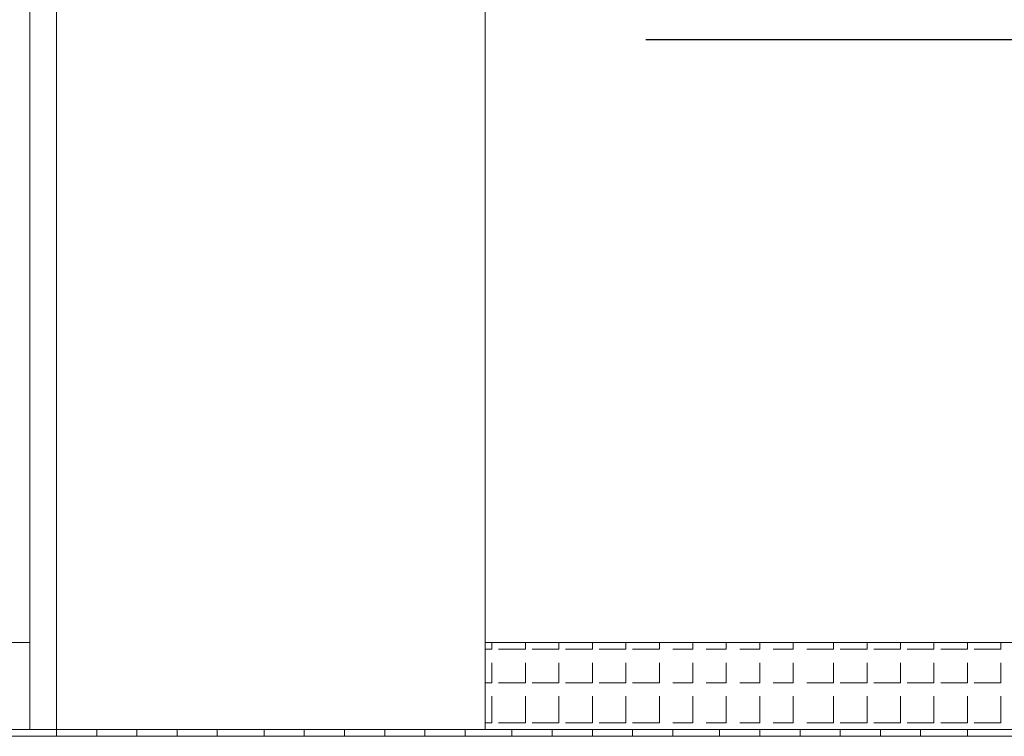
# Model space of a CAD drawing. Header units: metres. Extents: x 5.7 to 89.8, y 4 to 63.5.
# Tile 262 of 475: x 50.9 to 52.3, y 11.4 to 12.4. Entities that reach past the tile are written whole.
import ezdxf

# ---------------------------------------------------------------- set-up
doc = ezdxf.new("R2010")
doc.units = ezdxf.units.M
doc.header["$MEASUREMENT"] = 0
for name, color, linetype in [('PDF17_door', 7, 'Continuous'), ('PDF17_hatch-borshi', 7, 'Continuous'), ('PDF17_hatch-plan', 7, 'Continuous'), ('PDF17_kaff', 7, 'Continuous'), ('PDF17_Layer5', 7, 'Continuous'), ('PDF17_textt', 7, 'Continuous')]:
    doc.layers.add(name, color=color, linetype=linetype)

msp = doc.modelspace()

# ---------------------------------------------------------------- linework, layer by layer
at = {"layer": 'PDF17_door', "lineweight": 18}
for points in [[(50.9619, 13.8272), (50.9619, 11.3712), (50.9234, 11.3712), (50.9234, 11.4964), (50.7982, 11.4964)], [(50.9234, 11.3712), (50.9234, 13.8272)]]:
    msp.add_lwpolyline(points, dxfattribs=at)
at = {"layer": 'PDF17_hatch-borshi', "lineweight": 18}
for points in [[(50.933, 11.3616), (50.933, 11.3616)], [(50.9426, 11.3616), (50.9426, 11.3616)], [(50.9426, 11.3616), (50.9426, 11.3616)], [(50.9908, 11.3616), (50.9908, 11.3616)], [(50.9908, 11.3616), (50.9908, 11.3616)], [(51.0004, 11.3616), (51.0004, 11.3616)], [(51.0004, 11.3616), (51.0004, 11.3616)], [(51.01, 11.3616), (51.01, 11.3616)], [(51.0389, 11.3616), (51.0389, 11.3616)], [(51.0582, 11.3616), (51.0582, 11.3616)], [(51.0678, 11.3616), (51.0678, 11.3616)], [(51.0871, 11.3616), (51.0871, 11.3616)], [(51.0871, 11.3616), (51.0871, 11.3616)], [(51.1256, 11.3616), (51.1256, 11.3616)], [(51.1256, 11.3616), (51.1256, 11.3616)], [(51.1353, 11.3616), (51.1353, 11.3616)], [(51.1641, 11.3616), (51.1641, 11.3616)], [(51.1834, 11.3616), (51.1834, 11.3616)], [(51.1834, 11.3616), (51.1834, 11.3616)], [(51.2027, 11.3616), (51.2027, 11.3616)], [(51.2316, 11.3616), (51.2316, 11.3616)], [(51.2412, 11.3616), (51.2412, 11.3616)], [(51.2701, 11.3616), (51.2701, 11.3616)], [(51.2797, 11.3616), (51.2797, 11.3616)], [(51.2894, 11.3616), (51.2894, 11.3616)], [(51.299, 11.3616), (51.299, 11.3616)], [(51.3182, 11.3616), (51.3182, 11.3616)], [(51.3279, 11.3616), (51.3279, 11.3616)], [(51.3279, 11.3616), (51.3279, 11.3616)], [(51.3664, 11.3616), (51.3664, 11.3616)], [(51.376, 11.3616), (51.376, 11.3616)], [(51.4049, 11.3616), (51.4049, 11.3616)], [(51.4242, 11.3616), (51.4242, 11.3616)], [(51.4531, 11.3616), (51.4531, 11.3616)], [(51.4723, 11.3616), (51.4723, 11.3616)], [(51.5205, 11.3616), (51.5205, 11.3616)], [(51.5301, 11.3616), (51.5301, 11.3616)], [(51.5687, 11.3616), (51.5687, 11.3616)], [(51.5783, 11.3616), (51.5783, 11.3616)], [(51.5975, 11.3616), (51.5975, 11.3616)], [(51.6072, 11.3616), (51.6072, 11.3616)], [(51.6168, 11.3616), (51.6168, 11.3616)], [(51.6168, 11.3616), (51.6168, 11.3616)], [(51.665, 11.3616), (51.665, 11.3616)], [(51.7131, 11.3616), (51.7131, 11.3616)], [(51.7324, 11.3616), (51.7324, 11.3616)], [(51.7613, 11.3616), (51.7613, 11.3616)], [(51.7902, 11.3616), (51.7902, 11.3616)], [(51.8094, 11.3616), (51.8094, 11.3616)], [(51.8576, 11.3616), (51.8576, 11.3616)], [(51.8576, 11.3616), (51.8576, 11.3616)], [(51.8865, 11.3616), (51.8865, 11.3616)], [(51.9057, 11.3616), (51.9057, 11.3616)], [(51.9057, 11.3616), (51.9057, 11.3616)], [(51.9154, 11.3616), (51.9154, 11.3616)], [(51.9154, 11.3616), (51.9154, 11.3616)], [(51.925, 11.3616), (51.925, 11.3616)], [(51.9539, 11.3616), (51.9539, 11.3616)], [(51.9828, 11.3616), (51.9828, 11.3616)], [(52.0021, 11.3616), (52.0021, 11.3616)], [(52.0406, 11.3616), (52.0406, 11.3616)], [(52.0502, 11.3616), (52.0502, 11.3616)], [(52.0984, 11.3616), (52.0984, 11.3616)], [(52.108, 11.3616), (52.108, 11.3616)], [(52.1176, 11.3616), (52.1176, 11.3616)], [(52.1465, 11.3616), (52.1465, 11.3616)], [(52.1562, 11.3616), (52.1562, 11.3616)], [(52.1658, 11.3616), (52.1658, 11.3616)], [(52.1851, 11.3616), (52.1851, 11.3616)], [(52.1947, 11.3616), (52.1947, 11.3616)], [(52.1947, 11.3616), (52.1947, 11.3616)], [(52.2139, 11.3616), (52.2139, 11.3616)], [(52.2332, 11.3616), (52.2332, 11.3616)], [(52.2428, 11.3616), (52.2428, 11.3616)], [(52.2428, 11.3616), (52.2428, 11.3616)], [(52.2814, 11.3616), (52.2814, 11.3616)], [(52.291, 11.3616), (52.291, 11.3616)], [(52.3199, 11.3616), (52.3199, 11.3616)]]:
    msp.add_lwpolyline(points, dxfattribs=at)
at = {"layer": 'PDF17_hatch-plan', "lineweight": 18}
for points in [[(51.5783, 11.4868), (51.5879, 11.4868), (51.5879, 11.4964)], [(51.5975, 11.4868), (51.6361, 11.4868), (51.6361, 11.4964)], [(51.6457, 11.4868), (51.6842, 11.4868), (51.6842, 11.4964)], [(51.6939, 11.4868), (51.7324, 11.4868), (51.7324, 11.4964)], [(51.742, 11.4868), (51.7805, 11.4868), (51.7805, 11.4964)], [(51.7902, 11.4868), (51.8287, 11.4868), (51.8287, 11.4964)], [(51.848, 11.4868), (51.8769, 11.4868), (51.8769, 11.4964)], [(51.8961, 11.4868), (51.925, 11.4868), (51.925, 11.4964)], [(51.9443, 11.4868), (51.9732, 11.4868), (51.9732, 11.4964)], [(51.9924, 11.4868), (52.0213, 11.4868), (52.0213, 11.4964)], [(52.0406, 11.4868), (52.0791, 11.4868), (52.0791, 11.4964)], [(52.0887, 11.4868), (52.1273, 11.4868), (52.1273, 11.4964)], [(52.1369, 11.4868), (52.1754, 11.4868), (52.1754, 11.4964)], [(52.1851, 11.4868), (52.2236, 11.4868), (52.2236, 11.4964)], [(52.2332, 11.4868), (52.2717, 11.4868), (52.2717, 11.4964)], [(52.2814, 11.4868), (52.3199, 11.4868), (52.3199, 11.4964)], [(51.5783, 11.4387), (51.5879, 11.4387), (51.5879, 11.4675)], [(51.5975, 11.4387), (51.6361, 11.4387), (51.6361, 11.4675)], [(51.6457, 11.4387), (51.6842, 11.4387), (51.6842, 11.4675)], [(51.6939, 11.4387), (51.7324, 11.4387), (51.7324, 11.4675)], [(51.742, 11.4387), (51.7805, 11.4387), (51.7805, 11.4675)], [(51.7902, 11.4387), (51.8287, 11.4387), (51.8287, 11.4675)], [(51.848, 11.4387), (51.8769, 11.4387), (51.8769, 11.4675)], [(51.8961, 11.4387), (51.925, 11.4387), (51.925, 11.4675)], [(51.9443, 11.4387), (51.9732, 11.4387), (51.9732, 11.4675)], [(51.9924, 11.4387), (52.0213, 11.4387), (52.0213, 11.4675)], [(52.0406, 11.4387), (52.0791, 11.4387), (52.0791, 11.4675)], [(52.0887, 11.4387), (52.1273, 11.4387), (52.1273, 11.4675)], [(52.1369, 11.4387), (52.1754, 11.4387), (52.1754, 11.4675)], [(52.1851, 11.4387), (52.2236, 11.4387), (52.2236, 11.4675)], [(52.2332, 11.4387), (52.2717, 11.4387), (52.2717, 11.4675)], [(52.2814, 11.4387), (52.3199, 11.4387), (52.3199, 11.4675)], [(51.5783, 11.3809), (51.5879, 11.3809), (51.5879, 11.4194)], [(51.5975, 11.3809), (51.6361, 11.3809), (51.6361, 11.4194)], [(51.6457, 11.3809), (51.6842, 11.3809), (51.6842, 11.4194)], [(51.6939, 11.3809), (51.7324, 11.3809), (51.7324, 11.4194)], [(51.742, 11.3809), (51.7805, 11.3809), (51.7805, 11.4194)], [(51.7902, 11.3809), (51.8287, 11.3809), (51.8287, 11.4194)], [(51.848, 11.3809), (51.8769, 11.3809), (51.8769, 11.4194)], [(51.8961, 11.3809), (51.925, 11.3809), (51.925, 11.4194)], [(51.9443, 11.3809), (51.9732, 11.3809), (51.9732, 11.4194)], [(51.9924, 11.3809), (52.0213, 11.3809), (52.0213, 11.4194)], [(52.0406, 11.3809), (52.0791, 11.3809), (52.0791, 11.4194)], [(52.0887, 11.3809), (52.1273, 11.3809), (52.1273, 11.4194)], [(52.1369, 11.3809), (52.1754, 11.3809), (52.1754, 11.4194)], [(52.1851, 11.3809), (52.2236, 11.3809), (52.2236, 11.4194)], [(52.2332, 11.3809), (52.2717, 11.3809), (52.2717, 11.4194)], [(52.2814, 11.3809), (52.3199, 11.3809), (52.3199, 11.4194)]]:
    msp.add_lwpolyline(points, dxfattribs=at)
at = {"layer": 'PDF17_kaff', "lineweight": 20}
for points in [[(53.4756, 11.4964), (51.5783, 11.4964)], [(54.1113, 11.3712), (46.0115, 11.3712)], [(50.9619, 11.3712), (50.9619, 11.3616)], [(51.0197, 11.3712), (51.0197, 11.3616)], [(51.0775, 11.3712), (51.0775, 11.3616)], [(51.1353, 11.3712), (51.1353, 11.3616)], [(51.193, 11.3712), (51.193, 11.3616)], [(51.2605, 11.3712), (51.2605, 11.3616)], [(51.3182, 11.3712), (51.3182, 11.3616)], [(51.376, 11.3712), (51.376, 11.3616)], [(51.4338, 11.3712), (51.4338, 11.3616)], [(51.4916, 11.3712), (51.4916, 11.3616)], [(51.5494, 11.3712), (51.5494, 11.3616)], [(51.6168, 11.3712), (51.6168, 11.3616)], [(51.6746, 11.3712), (51.6746, 11.3616)], [(51.7324, 11.3712), (51.7324, 11.3616)], [(51.7902, 11.3712), (51.7902, 11.3616)], [(51.848, 11.3712), (51.848, 11.3616)], [(51.9154, 11.3712), (51.9154, 11.3616)], [(51.9732, 11.3712), (51.9732, 11.3616)], [(52.031, 11.3712), (52.031, 11.3616)], [(52.0887, 11.3712), (52.0887, 11.3616)], [(52.1465, 11.3712), (52.1465, 11.3616)], [(52.2043, 11.3712), (52.2043, 11.3616)], [(52.2717, 11.3712), (52.2717, 11.3616)], [(54.747, 11.3616), (54.1113, 11.3616), (46.0115, 11.3616)]]:
    msp.add_lwpolyline(points, dxfattribs=at)
at = {"layer": 'PDF17_Layer5', "lineweight": 13}
msp.add_lwpolyline([(51.5783, 14.8192), (51.5783, 11.3712)], dxfattribs=at)
at = {"layer": 'PDF17_textt', "lineweight": 30}
msp.add_lwpolyline([(53.1867, 11.8528), (53.0615, 12.3633), (51.8094, 12.3633)], dxfattribs=at)

doc.saveas('drawing.dxf')
